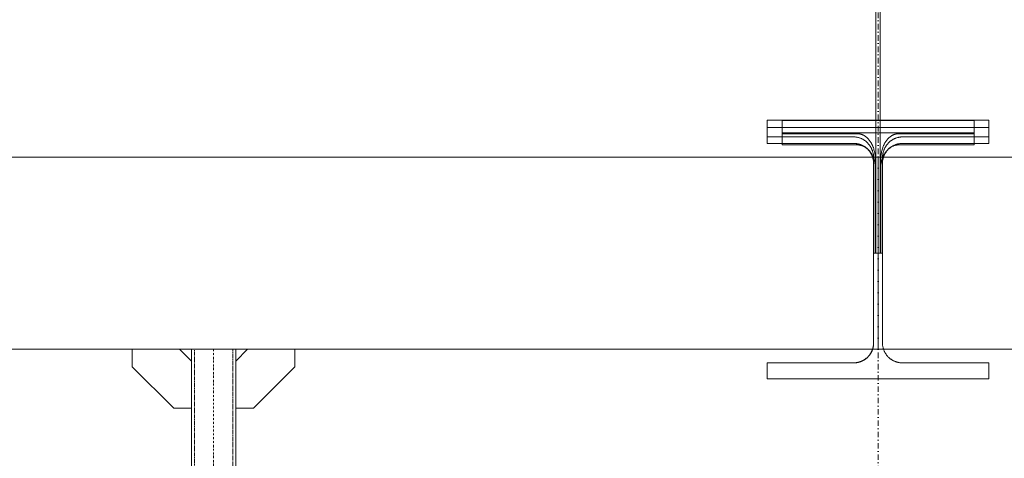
# Model space of a CAD drawing. Header units: millimetres. Extents: x -176817 to 571382, y -58489 to 156123.
# Tile 346 of 364: x 553166 to 554500, y -10258 to -9664. Entities that reach past the tile are written whole.
import ezdxf

# ---------------------------------------------------------------- set-up
doc = ezdxf.new("R2010")
doc.units = ezdxf.units.MM
doc.header["$LTSCALE"] = 0.2
doc.linetypes.add('DASHDOT', pattern=[25.4, 12.7, -6.35, 0, -6.35])
doc.linetypes.add('HIDDEN', pattern=[9.525, 6.35, -3.175])
doc.layers.get('0').update_dxf_attribs({"lineweight": 13})
for name, color, linetype, lineweight in [('ARF2000E0_BEARING_ROOF_KANTAVAT_KATTO', 7, 'Continuous', 13), ('blaszki', 6, 'Continuous', 13), ('slupki', 7, 'Continuous', 13)]:
    doc.layers.add(name, color=color, linetype=linetype, lineweight=lineweight)

msp = doc.modelspace()

# ---------------------------------------------------------------- linework, layer by layer
at = {"color": 252, "linetype": 'DASHDOT', "ltscale": 3}
msp.add_line((554328.6662, 20227.7292), (554328.6662, -30771.4395), dxfattribs=at)
at = {"layer": 'ARF2000E0_BEARING_ROOF_KANTAVAT_KATTO'}
for points in [[(554325.6662, -9640.1951), (554325.6662, -9708.2513), (554325.6662, -9776.3076), (554325.6662, -9844.3638), (554325.6662, -9912.4201), (554325.6662, -9980.4763), (554331.6662, -9980.4763), (554331.6662, -9912.4201), (554331.6662, -9844.3638), (554331.6662, -9776.3076), (554331.6662, -9708.2513), (554331.6662, -9640.1951)], [(554334.6662, -9980.4763), (554334.6662, -9916.1039), (554334.6662, -9851.7316), (554334.6739, -9851.0486), (554334.697, -9850.3662), (554334.7354, -9849.6846), (554334.7892, -9849.0041), (554334.8583, -9848.325), (554334.9427, -9847.6475), (554335.0424, -9846.9721), (554335.1575, -9846.2988), (554335.2877, -9845.6285), (554335.433, -9844.9615), (554335.5935, -9844.2981), (554335.7689, -9843.6386), (554335.9594, -9842.9833), (554336.1649, -9842.3324), (554336.3852, -9841.6863), (554336.6204, -9841.0451), (554336.8702, -9840.4099), (554337.1346, -9839.7808), (554337.4134, -9839.158), (554337.7066, -9838.542), (554338.014, -9837.933), (554338.3357, -9837.3312), (554338.6715, -9836.7371), (554339.0213, -9836.1508), (554339.385, -9835.5728), (554339.7622, -9835.0037), (554340.1528, -9834.444), (554340.5566, -9833.8938), (554340.9735, -9833.3534), (554341.4034, -9832.8232), (554341.8461, -9832.3035), (554342.3016, -9831.7944), (554342.769, -9831.2971), (554343.2482, -9830.8115), (554343.7391, -9830.3381), (554344.2415, -9829.877), (554344.7552, -9829.4285), (554345.2801, -9828.9929), (554345.8158, -9828.5704), (554346.3622, -9828.1614), (554346.9196, -9827.7658), (554347.4865, -9827.3846), (554348.0627, -9827.0182), (554348.6481, -9826.6668), (554349.2422, -9826.3304), (554349.845, -9826.0095), (554350.4561, -9825.7041), (554351.0753, -9825.4145), (554351.7009, -9825.1416), (554352.3331, -9824.8852), (554352.9715, -9824.6456), (554353.6159, -9824.4229), (554354.2658, -9824.2172), (554354.9212, -9824.0287), (554355.5815, -9823.8576), (554356.2467, -9823.7039), (554356.9162, -9823.5678), (554357.5886, -9823.4498), (554358.2636, -9823.3497), (554358.9408, -9823.2677), (554359.6201, -9823.2039), (554360.3009, -9823.1582), (554360.9831, -9823.1308), (554361.6662, -9823.1216), (554420.1662, -9823.1216), (554478.6662, -9823.1216), (554478.6662, -9800.3396), (554403.6662, -9800.3396), (554328.6662, -9800.3396), (554253.6662, -9800.3396), (554178.6662, -9800.3396), (554178.6662, -9823.1216), (554237.1662, -9823.1216), (554295.6662, -9823.1216), (554296.3488, -9823.1307), (554297.031, -9823.1582), (554297.7122, -9823.2039), (554298.392, -9823.2678), (554299.0704, -9823.3499), (554299.7452, -9823.4499), (554300.4171, -9823.5679), (554301.0868, -9823.7041), (554301.7517, -9823.8578), (554302.4118, -9824.0289), (554303.0668, -9824.2173), (554303.7165, -9824.4229), (554304.3606, -9824.6455), (554304.9987, -9824.885), (554305.6306, -9825.1412), (554306.2561, -9825.4141), (554306.8753, -9825.7036), (554307.4865, -9826.009), (554308.0893, -9826.3299), (554308.6835, -9826.6663), (554309.2689, -9827.0178), (554309.8452, -9827.3842), (554310.4122, -9827.7653), (554310.9696, -9828.1609), (554311.5164, -9828.5702), (554312.0524, -9828.9929), (554312.5775, -9829.4287), (554313.0914, -9829.8775), (554313.5941, -9830.3388), (554314.0852, -9830.8126), (554314.5647, -9831.2984), (554315.0323, -9831.796), (554315.4875, -9832.3049), (554315.93, -9832.8244), (554316.3596, -9833.3543), (554316.7763, -9833.8944), (554317.1799, -9834.4444), (554317.5703, -9835.0039), (554317.9473, -9835.5726), (554318.3109, -9836.1504), (554318.661, -9836.7372), (554318.9971, -9837.3319), (554319.319, -9837.9342), (554319.6267, -9838.5438), (554319.9201, -9839.1605), (554320.1991, -9839.7838), (554320.4637, -9840.4136), (554320.7136, -9841.0495), (554320.9487, -9841.6904), (554321.1689, -9842.3364), (554321.3741, -9842.9871), (554321.5645, -9843.6423), (554321.7398, -9844.3016), (554321.9001, -9844.9649), (554322.0454, -9845.6317), (554322.1755, -9846.3018), (554322.2904, -9846.9746), (554322.39, -9847.6497), (554322.4743, -9848.3268), (554322.5434, -9849.0056), (554322.5971, -9849.6857), (554322.6355, -9850.367), (554322.6585, -9851.049), (554322.6662, -9851.7316), (554322.6662, -9916.1039), (554322.6662, -9980.4763), (554334.6662, -9980.4763)], [(554332.4162, -9980.4763), (554332.4162, -9916.8826), (554332.4162, -9853.2888), (554332.4373, -9851.8432), (554332.5006, -9850.3982), (554332.6064, -9848.9556), (554332.7546, -9847.5174), (554332.9459, -9846.0821), (554333.1807, -9844.6525), (554333.4593, -9843.2307), (554333.782, -9841.8191), (554334.1495, -9840.4192), (554334.5627, -9839.0311), (554335.0223, -9837.6575), (554335.2697, -9836.9771), (554335.5288, -9836.3015), (554335.7997, -9835.6313), (554336.0828, -9834.9657), (554336.3784, -9834.3051), (554336.6864, -9833.65), (554337.007, -9833.001), (554337.3402, -9832.3585), (554337.686, -9831.723), (554338.0446, -9831.095), (554338.416, -9830.4752), (554338.8008, -9829.8631), (554339.1991, -9829.2592), (554339.611, -9828.6643), (554340.0366, -9828.079), (554340.4758, -9827.504), (554340.9288, -9826.9401), (554341.3955, -9826.3878), (554341.8763, -9825.8475), (554342.3715, -9825.3199), (554342.8811, -9824.8058), (554343.4049, -9824.306), (554343.9428, -9823.8215), (554344.495, -9823.3532), (554345.0613, -9822.9019), (554345.6416, -9822.4686), (554346.2353, -9822.0545), (554346.842, -9821.6607), (554347.4615, -9821.2881), (554347.7759, -9821.1101), (554348.0935, -9820.9376), (554348.4141, -9820.771), (554348.7378, -9820.6102), (554349.0645, -9820.4554), (554349.3942, -9820.3067), (554349.7268, -9820.1642), (554350.0624, -9820.028), (554350.4008, -9819.8983), (554350.7421, -9819.7751), (554351.0859, -9819.6588), (554351.4315, -9819.5495), (554351.7786, -9819.4474), (554352.1274, -9819.3525), (554352.4777, -9819.2649), (554352.8295, -9819.1847), (554353.1827, -9819.1118), (554353.5373, -9819.0464), (554353.8932, -9818.9884), (554354.2503, -9818.9381), (554354.6086, -9818.8953), (554354.9681, -9818.8602), (554355.3286, -9818.8328), (554355.6902, -9818.8131), (554356.0527, -9818.8013), (554356.4162, -9818.7973), (554407.5412, -9818.7973), (554458.6662, -9818.7973), (554458.6662, -9800.833), (554393.6662, -9800.833), (554328.6662, -9800.833), (554263.6662, -9800.833), (554198.6662, -9800.833), (554198.6662, -9818.7973), (554249.7912, -9818.7973), (554300.9162, -9818.7973), (554301.2785, -9818.8013), (554301.6404, -9818.813), (554302.0017, -9818.8326), (554302.3624, -9818.86), (554302.7224, -9818.8952), (554303.0817, -9818.938), (554303.4402, -9818.9886), (554303.7978, -9819.0469), (554304.1541, -9819.1127), (554304.5087, -9819.1859), (554304.8615, -9819.2666), (554305.2124, -9819.3545), (554305.5615, -9819.4496), (554305.9086, -9819.5518), (554306.2537, -9819.6611), (554306.5968, -9819.7774), (554306.9372, -9819.9004), (554307.275, -9820.03), (554307.6101, -9820.1661), (554307.9424, -9820.3085), (554308.272, -9820.4573), (554308.5987, -9820.6122), (554308.9226, -9820.7732), (554309.2437, -9820.9402), (554309.5624, -9821.1133), (554309.8772, -9821.2916), (554310.4961, -9821.6641), (554311.1018, -9822.0576), (554311.6958, -9822.4722), (554312.2759, -9822.9056), (554312.8419, -9823.3569), (554313.3938, -9823.8253), (554313.9316, -9824.3098), (554314.4551, -9824.8095), (554314.9644, -9825.3236), (554315.4594, -9825.8512), (554315.94, -9826.3914), (554316.4074, -9826.9445), (554316.86, -9827.5083), (554317.2988, -9828.0829), (554317.7245, -9828.6686), (554318.1365, -9829.2639), (554318.5346, -9829.8675), (554318.9193, -9830.4798), (554319.2912, -9831.1008), (554319.6497, -9831.7289), (554319.9954, -9832.3644), (554320.3284, -9833.007), (554320.6489, -9833.656), (554320.9568, -9834.3111), (554321.2522, -9834.9717), (554321.5352, -9835.6374), (554321.806, -9836.3076), (554322.065, -9836.9831), (554322.3122, -9837.6634), (554322.7715, -9839.0367), (554323.1845, -9840.4246), (554323.5516, -9841.8242), (554323.8735, -9843.2326), (554324.1514, -9844.6511), (554324.3858, -9846.0773), (554324.5769, -9847.5092), (554324.7255, -9848.9494), (554324.8315, -9850.3941), (554324.8951, -9851.8412), (554324.9162, -9853.2888), (554324.9162, -9916.8826), (554324.9162, -9980.4763), (554332.4162, -9980.4763)], [(554361.6662, -9831.9763), (554420.1662, -9831.9763), (554478.6662, -9831.9763), (554478.6662, -9810.4763), (554403.6662, -9810.4763), (554328.6662, -9810.4763), (554253.6662, -9810.4763), (554178.6662, -9810.4763), (554178.6662, -9831.9763), (554237.1662, -9831.9763), (554295.6662, -9831.9763), (554296.2655, -9831.983), (554296.8699, -9832.0032), (554297.4789, -9832.0373), (554298.0923, -9832.0856), (554298.7094, -9832.1484), (554299.33, -9832.2261), (554299.9534, -9832.3189), (554300.5792, -9832.4271), (554301.2069, -9832.551), (554301.8358, -9832.6907), (554302.4656, -9832.8465), (554303.0955, -9833.0186), (554303.725, -9833.2071), (554304.3534, -9833.4121), (554304.9802, -9833.6337), (554305.6048, -9833.8721), (554306.2264, -9834.1271), (554306.8444, -9834.399), (554307.4582, -9834.6875), (554308.0672, -9834.9927), (554308.6705, -9835.3144), (554309.2677, -9835.6526), (554309.8581, -9836.007), (554310.4409, -9836.3775), (554311.0155, -9836.7638), (554311.5814, -9837.1656), (554312.1378, -9837.5828), (554312.6843, -9838.0148), (554313.2201, -9838.4614), (554313.7447, -9838.9222), (554314.2575, -9839.3967), (554314.7581, -9839.8845), (554315.2459, -9840.385), (554315.7204, -9840.8979), (554316.1811, -9841.4225), (554316.6277, -9841.9583), (554317.0598, -9842.5047), (554317.4769, -9843.0612), (554317.8788, -9843.627), (554318.2651, -9844.2017), (554318.6356, -9844.7845), (554318.99, -9845.3748), (554319.3281, -9845.972), (554319.6499, -9846.5754), (554319.9551, -9847.1843), (554320.2436, -9847.7981), (554320.5154, -9848.4162), (554320.7705, -9849.0378), (554321.0088, -9849.6623), (554321.2305, -9850.2891), (554321.4355, -9850.9176), (554321.624, -9851.5471), (554321.796, -9852.177), (554321.9519, -9852.8067), (554322.0916, -9853.4357), (554322.2154, -9854.0633), (554322.3237, -9854.6891), (554322.4165, -9855.3126), (554322.4941, -9855.9331), (554322.557, -9856.5503), (554322.6053, -9857.1636), (554322.6394, -9857.7727), (554322.6596, -9858.3771), (554322.6662, -9858.9763), (554322.6662, -9919.7263), (554322.6662, -9980.4763), (554322.6662, -10041.2263), (554322.6662, -10101.9763), (554322.6596, -10102.5756), (554322.6394, -10103.18), (554322.6053, -10103.7891), (554322.557, -10104.4024), (554322.4941, -10105.0196), (554322.4165, -10105.6401), (554322.3237, -10106.2635), (554322.2154, -10106.8893), (554322.0916, -10107.517), (554321.9519, -10108.146), (554321.796, -10108.7757), (554321.624, -10109.4056), (554321.4355, -10110.0351), (554321.2305, -10110.6636), (554321.0088, -10111.2904), (554320.7705, -10111.9149), (554320.5154, -10112.5365), (554320.2436, -10113.1546), (554319.9551, -10113.7684), (554319.6499, -10114.3773), (554319.3281, -10114.9807), (554318.99, -10115.5779), (554318.6356, -10116.1682), (554318.2651, -10116.751), (554317.8788, -10117.3257), (554317.4769, -10117.8915), (554317.0598, -10118.448), (554316.6277, -10118.9944), (554316.1811, -10119.5302), (554315.7204, -10120.0548), (554315.2459, -10120.5677), (554314.7581, -10121.0682), (554314.2575, -10121.556), (554313.7447, -10122.0305), (554313.2201, -10122.4913), (554312.6843, -10122.9379), (554312.1378, -10123.3699), (554311.5814, -10123.7871), (554311.0155, -10124.1889), (554310.4409, -10124.5752), (554309.8581, -10124.9457), (554309.2677, -10125.3001), (554308.6705, -10125.6383), (554308.0672, -10125.96), (554307.4582, -10126.2652), (554306.8444, -10126.5537), (554306.2264, -10126.8255), (554305.6048, -10127.0806), (554304.9802, -10127.319), (554304.3534, -10127.5406), (554303.725, -10127.7456), (554303.0955, -10127.9341), (554302.4656, -10128.1062), (554301.8358, -10128.262), (554301.2069, -10128.4017), (554300.5792, -10128.5256), (554299.9534, -10128.6338), (554299.33, -10128.7266), (554298.7094, -10128.8043), (554298.0923, -10128.8671), (554297.4789, -10128.9154), (554296.8699, -10128.9495), (554296.2655, -10128.9697), (554295.6662, -10128.9763), (554237.1662, -10128.9763), (554178.6662, -10128.9763), (554178.6662, -10150.4763), (554253.6662, -10150.4763), (554328.6662, -10150.4763), (554403.6662, -10150.4763), (554478.6662, -10150.4763), (554478.6662, -10128.9763), (554420.1662, -10128.9763), (554361.6662, -10128.9763), (554420.1662, -10128.9763), (554478.6662, -10128.9763), (554478.6662, -10150.4763), (554378.6662, -10150.4763), (554278.6662, -10150.4763), (554178.6662, -10150.4763), (554178.6662, -10128.9763), (554237.1662, -10128.9763), (554295.6662, -10128.9763), (554296.3305, -10128.9682), (554296.9937, -10128.9437), (554297.6555, -10128.9029), (554298.3156, -10128.846), (554298.9736, -10128.773), (554299.6294, -10128.6838), (554300.2826, -10128.5787), (554300.9328, -10128.4576), (554301.5799, -10128.3207), (554302.2235, -10128.1679), (554302.8633, -10127.9994), (554303.4991, -10127.8151), (554304.1304, -10127.6153), (554304.7571, -10127.3998), (554305.3788, -10127.1689), (554305.9953, -10126.9225), (554306.606, -10126.6608), (554307.2095, -10126.3844), (554307.8055, -10126.0936), (554308.3937, -10125.7884), (554308.9739, -10125.469), (554309.5459, -10125.1357), (554310.1095, -10124.7885), (554310.6642, -10124.4277), (554311.21, -10124.0533), (554311.7466, -10123.6656), (554312.2737, -10123.2647), (554312.791, -10122.8508), (554313.2984, -10122.424), (554313.7955, -10121.9846), (554314.2822, -10121.5326), (554314.7581, -10121.0682), (554315.2223, -10120.5924), (554315.6742, -10120.1059), (554316.1135, -10119.6089), (554316.5402, -10119.1017), (554316.954, -10118.5846), (554317.3548, -10118.0577), (554317.7424, -10117.5213), (554318.1167, -10116.9757), (554318.4774, -10116.4211), (554318.8246, -10115.8577), (554319.1578, -10115.2859), (554319.4771, -10114.7059), (554319.7823, -10114.1178), (554320.0731, -10113.5221), (554320.3495, -10112.9188), (554320.6112, -10112.3083), (554320.8577, -10111.6917), (554321.0888, -10111.0698), (554321.3044, -10110.443), (554321.5043, -10109.8114), (554321.6887, -10109.1755), (554321.8573, -10108.5355), (554322.0102, -10107.8918), (554322.1472, -10107.2445), (554322.2683, -10106.594), (554322.3735, -10105.9407), (554322.4627, -10105.2847), (554322.5358, -10104.6265), (554322.5928, -10103.9662), (554322.6335, -10103.3042), (554322.658, -10102.6408), (554322.6662, -10101.9763), (554322.6662, -10020.9763), (554322.6662, -9939.9763), (554322.6662, -9858.9763), (554322.658, -9858.312), (554322.6335, -9857.6488), (554322.5928, -9856.9871), (554322.5359, -9856.327), (554322.4628, -9855.6689), (554322.3737, -9855.0131), (554322.2686, -9854.36), (554322.1475, -9853.7097), (554322.0105, -9853.0626), (554321.8578, -9852.419), (554321.6892, -9851.7792), (554321.505, -9851.1435), (554321.3051, -9850.5121), (554321.0897, -9849.8854), (554320.8588, -9849.2637), (554320.6124, -9848.6473), (554320.3506, -9848.0365), (554320.0743, -9847.4331), (554319.7834, -9846.8371), (554319.4782, -9846.2489), (554319.1589, -9845.6686), (554318.8255, -9845.0966), (554318.4784, -9844.5331), (554318.1175, -9843.9783), (554317.7432, -9843.4325), (554317.3554, -9842.896), (554316.9546, -9842.3689), (554316.5407, -9841.8515), (554316.1139, -9841.3442), (554315.6744, -9840.847), (554315.2224, -9840.3604), (554314.7581, -9839.8845), (554314.2823, -9839.4202), (554313.7958, -9838.9684), (554313.2988, -9838.529), (554312.7916, -9838.1024), (554312.2744, -9837.6886), (554311.7475, -9837.2878), (554311.2111, -9836.9002), (554310.6655, -9836.5259), (554310.1109, -9836.1651), (554309.5476, -9835.818), (554308.9758, -9835.4847), (554308.3957, -9835.1654), (554307.8077, -9834.8603), (554307.2119, -9834.5694), (554306.6086, -9834.2931), (554305.9981, -9834.0314), (554305.3815, -9833.7848), (554304.7597, -9833.5538), (554304.1328, -9833.3382), (554303.5013, -9833.1382), (554302.8654, -9832.9539), (554302.2254, -9832.7853), (554301.5816, -9832.6324), (554300.9344, -9832.4954), (554300.2839, -9832.3742), (554299.6306, -9832.269), (554298.9746, -9832.1799), (554298.3163, -9832.1068), (554297.6561, -9832.0498), (554296.9941, -9832.009), (554296.3307, -9831.9845), (554295.6662, -9831.9763), (554237.1662, -9831.9763), (554178.6662, -9831.9763), (554178.6662, -9810.4763), (554278.6662, -9810.4763), (554378.6662, -9810.4763), (554478.6662, -9810.4763), (554478.6662, -9831.9763), (554420.1662, -9831.9763), (554361.6662, -9831.9763), (554361.0669, -9831.983), (554360.4625, -9832.0032), (554359.8535, -9832.0373), (554359.2401, -9832.0856), (554358.623, -9832.1484), (554358.0024, -9832.2261), (554357.379, -9832.3189), (554356.7532, -9832.4271), (554356.1255, -9832.551), (554355.4966, -9832.6907), (554354.8668, -9832.8465), (554354.2369, -9833.0186), (554353.6074, -9833.2071), (554352.979, -9833.4121), (554352.3522, -9833.6337), (554351.7276, -9833.8721), (554351.106, -9834.1271), (554350.488, -9834.399), (554349.8742, -9834.6875), (554349.2652, -9834.9927), (554348.6619, -9835.3144), (554348.0647, -9835.6526), (554347.4744, -9836.007), (554346.8915, -9836.3775), (554346.3169, -9836.7638), (554345.751, -9837.1656), (554345.1946, -9837.5828), (554344.6482, -9838.0148), (554344.1124, -9838.4614), (554343.5877, -9838.9222), (554343.0749, -9839.3967), (554342.5743, -9839.8845), (554342.0865, -9840.385), (554341.612, -9840.8979), (554341.1513, -9841.4225), (554340.7047, -9841.9583), (554340.2726, -9842.5047), (554339.8555, -9843.0612), (554339.4536, -9843.627), (554339.0673, -9844.2017), (554338.6968, -9844.7845), (554338.3424, -9845.3748), (554338.0043, -9845.972), (554337.6825, -9846.5754), (554337.3774, -9847.1843), (554337.0888, -9847.7981), (554336.817, -9848.4162), (554336.5619, -9849.0378), (554336.3236, -9849.6623), (554336.1019, -9850.2891), (554335.8969, -9850.9176), (554335.7084, -9851.5471), (554335.5364, -9852.177), (554335.3805, -9852.8067), (554335.2408, -9853.4357), (554335.117, -9854.0633), (554335.0087, -9854.6891), (554334.9159, -9855.3126), (554334.8383, -9855.9331), (554334.7754, -9856.5503), (554334.7271, -9857.1636), (554334.693, -9857.7727), (554334.6729, -9858.3771), (554334.6662, -9858.9763), (554334.6662, -9919.7263), (554334.6662, -9980.4763), (554334.6662, -10041.2263), (554334.6662, -10101.9763), (554334.6729, -10102.5756), (554334.693, -10103.18), (554334.7271, -10103.7891), (554334.7754, -10104.4024), (554334.8383, -10105.0196), (554334.9159, -10105.6401), (554335.0087, -10106.2635), (554335.117, -10106.8893), (554335.2408, -10107.517), (554335.3805, -10108.146), (554335.5364, -10108.7757), (554335.7084, -10109.4056), (554335.8969, -10110.0351), (554336.1019, -10110.6636), (554336.3236, -10111.2904), (554336.5619, -10111.9149), (554336.817, -10112.5365), (554337.0888, -10113.1546), (554337.3774, -10113.7684), (554337.6825, -10114.3773), (554338.0043, -10114.9807), (554338.3424, -10115.5779), (554338.6968, -10116.1682), (554339.0673, -10116.751), (554339.4536, -10117.3257), (554339.8555, -10117.8915), (554340.2726, -10118.448), (554340.7047, -10118.9944), (554341.1513, -10119.5302), (554341.612, -10120.0548), (554342.0865, -10120.5677), (554342.5743, -10121.0682), (554343.0749, -10121.556), (554343.5877, -10122.0305), (554344.1124, -10122.4913), (554344.6482, -10122.9379), (554345.1946, -10123.3699), (554345.751, -10123.7871), (554346.3169, -10124.1889), (554346.8915, -10124.5752), (554347.4744, -10124.9457), (554348.0647, -10125.3001), (554348.6619, -10125.6383), (554349.2652, -10125.96), (554349.8742, -10126.2652), (554350.488, -10126.5537), (554351.106, -10126.8255), (554351.7276, -10127.0806), (554352.3522, -10127.319), (554352.979, -10127.5406), (554353.6074, -10127.7456), (554354.2369, -10127.9341), (554354.8668, -10128.1062), (554355.4966, -10128.262), (554356.1255, -10128.4017), (554356.7532, -10128.5256), (554357.379, -10128.6338), (554358.0024, -10128.7266), (554358.623, -10128.8043), (554359.2401, -10128.8671), (554359.8535, -10128.9154), (554360.4625, -10128.9495), (554361.0669, -10128.9697), (554361.6662, -10128.9763)], [(554324.9162, -9865.2147), (554324.9162, -9922.8455), (554324.9162, -9980.4763), (554332.4162, -9980.4763), (554332.4162, -9922.8455), (554332.4162, -9865.2147), (554332.439, -9863.8537), (554332.5073, -9862.4938), (554332.6213, -9861.137), (554332.7811, -9859.7852), (554332.9871, -9858.4377), (554333.2396, -9857.0976), (554333.3833, -9856.4311), (554333.5387, -9855.7672), (554333.7059, -9855.1063), (554333.8848, -9854.4486), (554334.0753, -9853.7949), (554334.2778, -9853.1446), (554334.4922, -9852.4981), (554334.7186, -9851.8555), (554334.9571, -9851.2173), (554335.2077, -9850.5838), (554335.4704, -9849.9554), (554335.7453, -9849.3323), (554336.0322, -9848.7152), (554336.3316, -9848.1037), (554336.6435, -9847.4984), (554336.9678, -9846.8995), (554337.3047, -9846.3076), (554337.6541, -9845.7231), (554338.016, -9845.1463), (554338.3906, -9844.5777), (554338.7778, -9844.0178), (554339.1779, -9843.4668), (554339.5907, -9842.9251), (554340.0163, -9842.3934), (554340.4547, -9841.8721), (554340.9058, -9841.3618), (554341.3697, -9840.863), (554341.8463, -9840.3763), (554342.3353, -9839.9024), (554342.8368, -9839.4418), (554343.3507, -9838.9951), (554343.8767, -9838.563), (554344.4149, -9838.146), (554344.9651, -9837.7447), (554345.5271, -9837.3597), (554346.1009, -9836.9917), (554346.6851, -9836.642), (554347.2793, -9836.3111), (554347.8835, -9835.9995), (554348.4972, -9835.7079), (554349.1202, -9835.4367), (554349.7523, -9835.1864), (554350.3932, -9834.9576), (554351.0427, -9834.7508), (554351.3701, -9834.656), (554351.6988, -9834.5671), (554352.0291, -9834.484), (554352.361, -9834.4067), (554352.6943, -9834.3355), (554353.0286, -9834.2703), (554353.364, -9834.2111), (554353.7006, -9834.158), (554354.0382, -9834.1111), (554354.3763, -9834.0704), (554354.7151, -9834.0359), (554355.0548, -9834.0076), (554355.3949, -9833.9856), (554355.735, -9833.9699), (554356.0754, -9833.9605), (554356.4162, -9833.9573), (554407.5412, -9833.9573), (554458.6662, -9833.9573), (554458.6662, -9817.6774), (554393.6662, -9817.6774), (554328.6662, -9817.6774), (554263.6662, -9817.6774), (554198.6662, -9817.6774), (554198.6662, -9833.9573), (554249.7912, -9833.9573), (554300.9162, -9833.9573), (554301.2993, -9833.9613), (554301.6819, -9833.9732), (554302.064, -9833.9931), (554302.4456, -9834.0208), (554302.8264, -9834.0565), (554303.2066, -9834.1), (554303.5859, -9834.1513), (554303.9644, -9834.2104), (554304.3416, -9834.2773), (554304.7171, -9834.3518), (554305.0909, -9834.4338), (554305.4628, -9834.5233), (554305.8329, -9834.6203), (554306.2011, -9834.7246), (554306.5672, -9834.8361), (554306.9313, -9834.955), (554307.293, -9835.0809), (554307.6521, -9835.2136), (554308.0084, -9835.3533), (554308.3619, -9835.4996), (554308.7126, -9835.6525), (554309.0605, -9835.8121), (554309.4054, -9835.978), (554309.7473, -9836.1503), (554310.0869, -9836.3292), (554310.4224, -9836.5137), (554310.7541, -9836.7039), (554311.0821, -9836.8997), (554311.7279, -9837.3085), (554312.3612, -9837.7404), (554312.9527, -9838.1725), (554313.5301, -9838.6227), (554314.0934, -9839.0901), (554314.6423, -9839.574), (554315.1768, -9840.0737), (554315.6969, -9840.5885), (554316.2024, -9841.1176), (554316.6932, -9841.6603), (554317.0915, -9842.123), (554317.4795, -9842.5944), (554317.8573, -9843.074), (554318.2248, -9843.5616), (554318.582, -9844.0566), (554318.9291, -9844.5589), (554319.2658, -9845.068), (554319.5924, -9845.5835), (554319.8805, -9846.0578), (554320.1603, -9846.5371), (554320.695, -9847.5099), (554321.1966, -9848.5001), (554321.6652, -9849.506), (554322.0789, -9850.4718), (554322.4636, -9851.4494), (554322.8196, -9852.4379), (554323.1471, -9853.4363), (554323.4361, -9854.4073), (554323.6985, -9855.3841), (554323.9348, -9856.3675), (554324.1458, -9857.3584), (554324.3267, -9858.3295), (554324.4834, -9859.3053), (554324.6158, -9860.285), (554324.7241, -9861.2677), (554324.8082, -9862.2529), (554324.8682, -9863.2396), (554324.9042, -9864.2271), (554324.9162, -9865.2147)], [(554328.6662, -10110.4763), (554328.6662, -10045.4763), (554328.6662, -9980.4763), (554328.6662, -9915.4763), (554328.6662, -9850.4763), (554258.3537, -9850.4763), (554188.0412, -9850.4763), (554117.7287, -9850.4763), (554047.4162, -9850.4763), (553977.1037, -9850.4763), (553906.7912, -9850.4763), (553836.4787, -9850.4763), (553766.1662, -9850.4763), (553695.8537, -9850.4763), (553625.5412, -9850.4763), (553555.2287, -9850.4763), (553484.9162, -9850.4763), (553414.6037, -9850.4763), (553344.2912, -9850.4763), (553273.9787, -9850.4763), (553203.6662, -9850.4763), (553133.3537, -9850.4763)], [(554539.6037, -9850.4763), (554469.2912, -9850.4763), (554398.9787, -9850.4763), (554328.6662, -9850.4763), (554328.6662, -9915.4763), (554328.6662, -9980.4763), (554328.6662, -10045.4763), (554328.6662, -10110.4763), (554398.9787, -10110.4763), (554469.2912, -10110.4763), (554539.6037, -10110.4763)], [(553133.3537, -10110.4763), (553203.6662, -10110.4763), (553273.9787, -10110.4763), (553339.2912, -10110.4763), (553409.6037, -10110.4763), (553489.9162, -10110.4763), (553560.2287, -10110.4763), (553625.5412, -10110.4763), (553695.8537, -10110.4763), (553766.1662, -10110.4763), (553836.4787, -10110.4763), (553906.7912, -10110.4763), (553977.1037, -10110.4763), (554047.4162, -10110.4763), (554117.7287, -10110.4763), (554188.0412, -10110.4763), (554258.3537, -10110.4763), (554328.6662, -10110.4763)]]:
    msp.add_lwpolyline(points, dxfattribs=at)
at = {"layer": 'blaszki'}
for points in [[(553398.6662, -10190.4763), (553374.6662, -10190.4763), (553318.6662, -10134.4763), (553318.6662, -10110.4763), (553382.6662, -10110.4763), (553398.6662, -10126.4763)], [(553458.6662, -10190.4763), (553482.6662, -10190.4763), (553538.6662, -10134.4763), (553538.6662, -10110.4763), (553474.6662, -10110.4763), (553458.6662, -10126.4763)]]:
    msp.add_lwpolyline(points, close=True, dxfattribs=at)
at = {"layer": 'slupki', "color": 4, "linetype": 'DASHDOT'}
msp.add_line((553428.6662, -10110.4763), (553428.6662, -10743.4764, 0), dxfattribs=at)
at = {"layer": 'slupki', "color": 3, "elevation": 0}
msp.add_lwpolyline([(553458.6662, -10743.4764), (553398.6662, -10743.4764), (553398.6662, -10110.4763), (553458.6662, -10110.4763)], close=True, dxfattribs=at)
at = {"layer": 'slupki', "linetype": 'HIDDEN', "elevation": 0}
for points in [[(553402.6662, -10743.4764), (553402.6662, -10110.4763)], [(553454.6662, -10110.4763), (553454.6662, -10743.4764)]]:
    msp.add_lwpolyline(points, dxfattribs=at)

doc.saveas('drawing.dxf')
